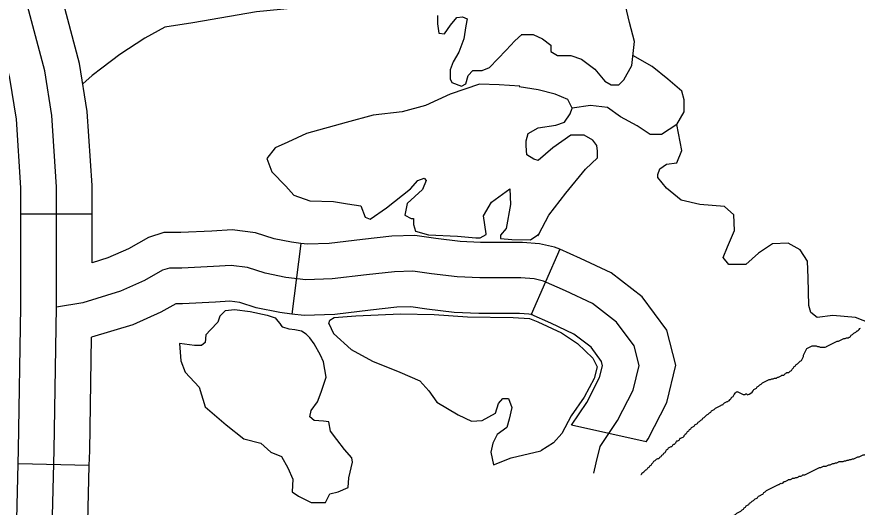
# Model space of a CAD drawing. Extents: x 813775 to 1157140, y 1757555 to 1979907.
# Drawn here: x 1009275 to 1012821, y 1825532 to 1827600 of the extents above; entities that cross this region are included whole.
import ezdxf

# ---------------------------------------------------------------- set-up
doc = ezdxf.new("R2010")
doc.units = 0
for name, color, linetype in [('Level 32', 7, 'Continuous'), ('Level 35', 7, 'Continuous'), ('Level 46', 7, 'Continuous'), ('Level 9', 7, 'Continuous')]:
    doc.layers.add(name, color=color, linetype=linetype)

msp = doc.modelspace()

# ---------------------------------------------------------------- linework, layer by layer
at = {"layer": 'Level 32'}
for p, q in [((1009592.5, 1826767.7), (1009292.5, 1826767.7)), ((1010474.1, 1826644.2), (1010435.9, 1826346.7)), ((1011566, 1826619.7), (1011444.7, 1826345.3)), ((1009581, 1825708), (1009281.1, 1825715.6))]:
    msp.add_line(p, q, dxfattribs=at)
for points in [[(1009592.5, 1826767.7), (1009592.5, 1826888.2), (1009572, 1827201.3), (1009540.1, 1827403.5), (1009422.7, 1827844.3)], [(1009292.5, 1826767.7), (1009292.5, 1826878.4), (1009273.5, 1827168), (1009246.2, 1827341.3), (1009132.8, 1827767)], [(1010547, 1827646.7), (1010285.7, 1827621.8), (1010018.2, 1827574.7), (1009899, 1827556.7), (1009814.7, 1827510.8), (1009709.1, 1827441.5), (1009633.2, 1827383.9)], [(1009633.2, 1827383.9), (1009593.1, 1827353.4), (1009553.8, 1827316.9)], [(1009281.1, 1825715.6), (1009282.7, 1825776.2), (1009292.5, 1826377.1), (1009292.5, 1826767.7)], [(1009592.5, 1826563.1), (1009592.5, 1826767.7)], [(1010474.1, 1826644.2), (1010433.8, 1826649.4), (1010360.6, 1826664.1), (1010281.5, 1826689.7), (1010184.2, 1826701.8), (1010097.4, 1826696.7), (1009967.1, 1826690.4), (1009896, 1826690.4), (1009830.3, 1826670.2), (1009746.2, 1826622.1), (1009659.7, 1826583.4), (1009592.5, 1826563.1)], [(1011566, 1826619.7), (1011544.4, 1826629.2), (1011480.5, 1826643.5), (1011408.2, 1826649.1), (1011232, 1826649.1), (1011145.4, 1826653), (1011043.7, 1826665.3), (1010954.5, 1826677.7), (1010857.6, 1826675), (1010733.5, 1826661.2), (1010593.2, 1826644.4), (1010500.9, 1826640.8), (1010474.1, 1826644.2)], [(1011930.2, 1825807.3), (1011939.5, 1825821), (1012017.3, 1825973.2), (1012056.2, 1826131.6), (1012017.5, 1826278.9), (1011913.9, 1826419.1), (1011782.4, 1826520), (1011653.2, 1826581.1), (1011566, 1826619.7)], [(1010435.9, 1826346.7), (1010385.3, 1826353.2), (1010284.7, 1826373.3), (1010216.1, 1826395.5), (1010174.3, 1826400.7), (1010113.4, 1826397.2), (1009974.3, 1826390.4), (1009945.4, 1826390.4), (1009882.3, 1826354.3), (1009764.7, 1826301.7), (1009590.5, 1826249.2)], [(1011450.3, 1826342.9), (1011436, 1826346), (1011396.6, 1826349.1), (1011225.2, 1826349.1), (1011120.6, 1826353.9), (1011005.1, 1826367.7), (1010937.9, 1826377.1), (1010878.4, 1826375.4), (1010767.8, 1826363.1), (1010616.9, 1826345.1), (1010487.6, 1826340), (1010435.9, 1826346.7)], [(1011930.2, 1825807.3), (1011615.9, 1825878.6), (1011680.9, 1825974.2), (1011734.3, 1826078.7), (1011746.7, 1826129), (1011742, 1826147), (1011697.8, 1826206.8), (1011625.1, 1826262.5), (1011528.3, 1826308.3), (1011444.7, 1826345.3)], [(1009581, 1825708), (1009582.6, 1825769.9), (1009590.5, 1826249.2)], [(1009264.9, 1825074.8), (1009281.1, 1825715.6)], [(1009594.9, 1824722.6), (1009578.6, 1824759.8), (1009567.5, 1824844.8), (1009563, 1824996.2), (1009581, 1825708)]]:
    msp.add_lwpolyline(points, dxfattribs=at)
at = {"layer": 'Level 35'}
for points in [[(1011403, 1827525.3), (1011453.5, 1827525.3), (1011493.3, 1827506.7), (1011527.8, 1827480.1), (1011527.8, 1827453.6), (1011557.1, 1827437.6), (1011612.8, 1827437.6), (1011658, 1827421.7), (1011713.8, 1827379.1), (1011756.2, 1827328.6), (1011782.8, 1827312.7), (1011814.7, 1827312.7), (1011835.9, 1827333.9), (1011870.4, 1827395.1), (1011881.1, 1827496.1), (1011859.8, 1827575.8), (1011843.9, 1827647.6)], [(1011049.8, 1827605.1), (1011049.8, 1827570.5), (1011055.1, 1827530.6), (1011079, 1827528), (1011105.6, 1827565.2), (1011132.1, 1827597.1), (1011156, 1827599.8), (1011174.6, 1827591.8), (1011169.3, 1827562.5), (1011161.3, 1827506.7), (1011140.1, 1827450.9), (1011116.2, 1827411), (1011102.9, 1827376.5), (1011102.9, 1827339.3), (1011110.9, 1827323.3), (1011150.7, 1827307.4), (1011169.3, 1827318), (1011179.9, 1827352.5), (1011198.5, 1827373.8), (1011238.4, 1827373.8), (1011270.2, 1827387.1), (1011339.3, 1827458.9), (1011376.5, 1827498.7), (1011405.7, 1827525.3)], [(1012879, 1826307.4), (1012813.6, 1826332.5), (1012718, 1826340.5), (1012651.6, 1826332.5), (1012625, 1826353.8), (1012617, 1826383), (1012614.4, 1826500), (1012611.7, 1826569.1), (1012579.8, 1826616.9), (1012529.4, 1826646.2), (1012463, 1826643.5), (1012404.6, 1826603.6), (1012351.4, 1826555.8), (1012279.7, 1826555.8), (1012255.8, 1826585), (1012274.4, 1826630.2), (1012303.6, 1826699.3), (1012301, 1826765.8), (1012261.1, 1826800.3), (1012157.6, 1826808.3), (1012077.9, 1826826.9), (1012016.8, 1826877.4), (1011979.6, 1826922.6), (1011979.6, 1826935.9), (1011987.6, 1826959.8), (1012016.8, 1826978.4), (1012059.3, 1826983.8), (1012080.6, 1827036.9), (1012059.3, 1827145.9), (1012091.2, 1827199.1), (1012091.2, 1827249.6), (1012080.6, 1827286.8), (1012022.1, 1827337.3), (1011955.7, 1827390.5), (1011874.8, 1827436.4)], [(1011398, 1827308.1), (1011310.4, 1827313.4), (1011228, 1827316), (1011103.2, 1827273.5), (1010999.6, 1827225.6), (1010901.4, 1827199.1), (1010779.2, 1827185.8), (1010665, 1827153.9), (1010497.7, 1827108.7), (1010418, 1827071.5), (1010364.9, 1827047.5), (1010330.4, 1827002.4), (1010351.6, 1826946.5), (1010410, 1826885.4), (1010444.6, 1826848.2), (1010511, 1826824.3), (1010611.9, 1826821.6), (1010670.3, 1826811), (1010726.1, 1826803), (1010744.7, 1826755.1), (1010765.9, 1826747.2), (1010835, 1826795), (1010935.9, 1826874.8), (1010967.8, 1826909.3), (1010994.3, 1826919.9), (1011002.3, 1826909.3), (1010986.3, 1826872.1), (1010922.6, 1826813.6), (1010912, 1826763.1), (1010938.5, 1826749.8), (1010949.2, 1826749.8), (1010949.2, 1826725)], [(1011473.9, 1826677.1), (1011477.7, 1826683.4), (1011520.2, 1826763.1), (1011591.9, 1826856.2), (1011674.2, 1826957.2), (1011724.7, 1827005), (1011724.7, 1827034.3), (1011722, 1827058.2), (1011706.1, 1827079.4), (1011668.9, 1827100.7), (1011658.3, 1827100.7), (1011613.1, 1827100.7), (1011536.1, 1827047.5), (1011475, 1826994.4), (1011456.4, 1826999.7), (1011427.2, 1827018.3), (1011424.6, 1827055.5), (1011424.6, 1827076.8), (1011432.5, 1827108.7), (1011475, 1827132.6), (1011549.4, 1827143.2), (1011586.6, 1827156.5), (1011610.5, 1827191.1), (1011618.4, 1827215), (1011599.8, 1827252.2), (1011546.7, 1827273.5), (1011475, 1827292.1), (1011395.3, 1827305.4)], [(1012059.3, 1827145.9), (1011995.6, 1827103.4), (1011947.8, 1827103.4), (1011892, 1827140.6), (1011822.9, 1827177.8), (1011767.2, 1827217.7), (1011695.5, 1827225.7), (1011618.4, 1827215)], [(1011254.8, 1826684.7), (1011244, 1826760.5), (1011278.5, 1826818.9), (1011355.5, 1826874.8), (1011358.2, 1826808.3), (1011339.6, 1826707.3), (1011316.2, 1826679.2)], [(1010949.2, 1826725), (1010957.9, 1826695.6), (1011012.6, 1826681.1), (1011134.8, 1826674.7), (1011212, 1826668.2), (1011229.7, 1826668.2), (1011255.4, 1826682.7), (1011254.8, 1826684.7)], [(1011316.2, 1826679.2), (1011316.5, 1826665), (1011363.2, 1826661.8), (1011442, 1826660.2), (1011477.7, 1826683.4)], [(1010131, 1826337.3), (1010155.5, 1826361.3), (1010194.1, 1826366.1), (1010260.1, 1826358), (1010330.8, 1826342), (1010364.6, 1826330.7), (1010388.5, 1826300.7)], [(1010591.8, 1826306.9), (1010596.1, 1826321), (1010613.8, 1826332.3), (1010705.5, 1826338.7), (1010893.6, 1826348.4), (1011036.7, 1826345.2), (1011176.6, 1826335.5), (1011369.6, 1826332.3), (1011438.8, 1826327.5), (1011474.1, 1826314.6), (1011573.8, 1826267.9), (1011641.4, 1826222.8), (1011705.7, 1826160.1), (1011723.4, 1826124.7), (1011710.5, 1826074.8), (1011668.7, 1825995.9), (1011614, 1825917), (1011575.4, 1825843), (1011540.1, 1825804.4), (1011485.6, 1825770)], [(1010131, 1826337.3), (1010123.5, 1826312.3), (1010091.6, 1826280.4), (1010073, 1826259.1), (1010070.3, 1826227.2), (1010054.4, 1826213.9), (1010025.2, 1826213.9), (1009960.9, 1826223.1)], [(1010591.8, 1826306.9), (1010611.9, 1826264.4), (1010686.2, 1826198), (1010776.5, 1826147.5), (1010890.7, 1826102.3), (1010975.7, 1826065.1), (1011012.9, 1826022.5), (1011047.4, 1825974.7), (1011137.7, 1825921.5), (1011193.5, 1825894.9), (1011238.7, 1825897.6), (1011294.4, 1825929.5), (1011307.7, 1825969.4), (1011326.3, 1825990.6), (1011350.2, 1825990.6), (1011363.5, 1825953.4), (1011352.9, 1825902.9), (1011342.2, 1825868.4), (1011302.4, 1825839.1), (1011283.8, 1825801.9), (1011275.8, 1825764.7), (1011286.5, 1825711.5), (1011360.8, 1825740.8), (1011485.6, 1825770)], [(1009960.9, 1826223.1), (1009966.8, 1826150.1), (1009985.4, 1826102.3), (1010043.8, 1826038.5), (1010070.3, 1825956.1), (1010158, 1825879), (1010232.4, 1825820.5), (1010304.1, 1825801.9), (1010346.6, 1825764.7), (1010391.7, 1825746.1), (1010418.3, 1825698.2), (1010439.5, 1825650.4), (1010436.9, 1825597.2), (1010463.4, 1825578.6), (1010516.5, 1825552), (1010577.6, 1825552), (1010596.2, 1825589.2), (1010630.7, 1825597.2), (1010673.2, 1825615.8), (1010675.9, 1825655.7), (1010691.8, 1825722.1), (1010689.2, 1825740.8), (1010657.3, 1825775.3), (1010625.4, 1825817.8), (1010598.9, 1825852.4), (1010590.9, 1825892.3), (1010569.6, 1825894.9), (1010529.8, 1825897.6), (1010511.2, 1825913.5), (1010516.5, 1825940.1), (1010543.1, 1825977.3), (1010559, 1826017.2), (1010580.3, 1826081), (1010569.6, 1826144.8), (1010556.4, 1826174), (1010529.8, 1826221.9), (1010511.2, 1826245.8), (1010495.3, 1826261.8), (1010476.7, 1826275.1), (1010447.5, 1826280.4), (1010423.6, 1826283), (1010397, 1826291), (1010388.5, 1826300.7)]]:
    msp.add_lwpolyline(points, dxfattribs=at)
at = {"layer": 'Level 46'}
for points in [[(1009393.2, 1827372.4), (1009274.7, 1827817.1), (1009156.2, 1828123.4), (1009032.8, 1828365.5), (1008919.3, 1828474.2), (1008662.6, 1828582.9), (1008075.2, 1828896.1), (1007369.4, 1829276.6), (1007081.1, 1829409.8)], [(1009442.5, 1826375.8), (1009442.5, 1826883.3), (1009422.8, 1827184.6), (1009393.2, 1827372.4)], [(1011590.8, 1826444.7), (1011497.4, 1826486.1), (1011458.2, 1826494.8), (1011402.4, 1826499.1), (1011228.6, 1826499.1), (1011133, 1826503.5), (1011024.4, 1826516.5), (1010946.2, 1826527.4), (1010868, 1826525.2), (1010750.6, 1826512.1), (1010605.1, 1826494.8), (1010494.3, 1826490.4), (1010409.6, 1826501.3), (1010322.6, 1826518.7), (1010248.8, 1826542.6), (1010179.3, 1826551.3), (1010105.4, 1826546.9), (1009970.7, 1826540.4), (1009918.6, 1826540.4), (1009890.3, 1826531.7), (1009814.3, 1826488.2), (1009712.2, 1826442.6), (1009553.6, 1826394.7), (1009442.5, 1826375.8)], [(1011710.3, 1825675.8), (1011719, 1825719.3), (1011736.3, 1825788.9), (1011810.2, 1825897.6), (1011875.8, 1826025.9), (1011901.5, 1826130.3), (1011879.7, 1826212.9), (1011805.9, 1826313), (1011703.7, 1826391.2), (1011590.8, 1826444.7)], [(1009412.9, 1824995.9), (1009432.6, 1825773.1), (1009442.5, 1826375.8)]]:
    msp.add_lwpolyline(points, dxfattribs=at)
at = {"layer": 'Level 9'}
for points in [[(1012357.9, 1826006.7), (1012382.5, 1826022.7), (1012385.3, 1826028.3), (1012390.8, 1826031.1), (1012396.4, 1826033.9), (1012399.2, 1826039.5), (1012404.8, 1826042.3), (1012410.4, 1826047.9), (1012415.9, 1826050.6), (1012421.5, 1826056.2), (1012427.1, 1826059), (1012432.7, 1826061.8), (1012438.3, 1826064.6), (1012443.8, 1826067.4), (1012449.4, 1826070.2), (1012455, 1826070.2), (1012460.6, 1826073), (1012466.2, 1826073), (1012471.7, 1826075.8), (1012477.3, 1826075.8), (1012482.9, 1826078.6), (1012488.5, 1826081.3), (1012494, 1826084.1), (1012499.6, 1826086.9), (1012505.2, 1826089.7), (1012510.8, 1826089.7), (1012516.4, 1826095.3), (1012521.9, 1826098.1), (1012527.5, 1826100.9), (1012533.1, 1826100.9), (1012538.7, 1826106.5), (1012544.3, 1826109.3), (1012547, 1826114.8), (1012552.6, 1826120.4), (1012555.4, 1826126), (1012561, 1826128.8), (1012563.8, 1826134.4), (1012569.4, 1826137.2), (1012574.9, 1826142.7), (1012580.5, 1826148.3), (1012586.1, 1826151.1), (1012588.9, 1826156.7), (1012591.7, 1826162.3), (1012594.5, 1826167.9), (1012594.5, 1826173.4), (1012597.3, 1826179), (1012600.1, 1826184.6), (1012602.8, 1826190.2), (1012605.6, 1826195.8), (1012608.4, 1826201.4), (1012614, 1826204.1), (1012619.6, 1826206.9), (1012625.2, 1826209.7), (1012630.7, 1826212.5), (1012636.3, 1826212.5), (1012641.9, 1826212.5), (1012647.5, 1826212.5), (1012653.1, 1826209.7), (1012658.6, 1826209.7), (1012664.2, 1826206.9), (1012669.8, 1826206.9), (1012675.4, 1826206.9), (1012681, 1826206.9), (1012686.5, 1826206.9), (1012692.1, 1826209.7), (1012697.7, 1826212.5), (1012703.3, 1826215.3), (1012708.8, 1826218.1), (1012714.4, 1826220.9), (1012720, 1826223.7), (1012725.6, 1826226.5), (1012731.2, 1826229.3), (1012736.7, 1826232.1), (1012742.3, 1826232.1), (1012747.9, 1826234.8), (1012753.5, 1826237.6), (1012759.1, 1826240.4), (1012764.6, 1826243.2), (1012770.2, 1826243.2), (1012775.8, 1826246), (1012781.4, 1826246), (1012787, 1826248.8), (1012792.5, 1826251.6), (1012795.3, 1826257.2), (1012800.9, 1826260), (1012806.5, 1826265.5), (1012812.1, 1826268.3), (1012817.6, 1826273.9), (1012823.2, 1826276.7), (1012828.8, 1826282.3), (1012834.4, 1826287.9)], [(1012357.9, 1826006.7), (1012352.3, 1826009.5), (1012346.7, 1826006.7), (1012341.1, 1826006.7), (1012335.6, 1826009.5), (1012330, 1826012.3), (1012324.4, 1826015.1), (1012318.8, 1826017.8), (1012313.3, 1826017.8), (1012307.7, 1826015.1), (1012302.1, 1826009.5), (1012299.3, 1826003.9), (1012296.5, 1825998.3), (1012290.9, 1825995.5), (1012288.1, 1825989.9), (1012282.6, 1825984.4), (1012277, 1825978.8), (1012271.4, 1825976), (1012265.8, 1825973.2), (1012260.2, 1825970.4), (1012254.7, 1825964.8), (1012249.1, 1825962), (1012243.5, 1825959.2), (1012237.9, 1825956.4), (1012232.4, 1825953.7), (1012226.8, 1825950.9), (1012221.2, 1825948.1), (1012215.6, 1825942.5), (1012210, 1825939.7), (1012204.5, 1825936.9), (1012201.7, 1825931.3), (1012196.1, 1825928.5), (1012190.5, 1825923), (1012184.9, 1825920.2), (1012179.3, 1825914.6), (1012173.8, 1825909), (1012168.2, 1825906.2), (1012165.4, 1825900.6), (1012159.8, 1825897.8), (1012154.2, 1825892.3), (1012148.7, 1825889.5), (1012145.9, 1825883.9), (1012140.3, 1825881.1), (1012134.7, 1825878.3), (1012131.9, 1825872.7), (1012126.3, 1825869.9), (1012120.8, 1825867.1), (1012118, 1825861.6), (1012112.4, 1825858.8), (1012109.6, 1825853.2), (1012104, 1825850.4), (1012101.2, 1825844.8), (1012095.7, 1825839.2), (1012090.1, 1825833.6), (1012087.3, 1825828.1), (1012081.7, 1825825.3), (1012076.1, 1825822.5), (1012070.6, 1825819.7), (1012067.8, 1825814.1), (1012062.2, 1825811.3), (1012056.6, 1825808.5), (1012053.8, 1825802.9), (1012048.2, 1825797.4), (1012042.7, 1825794.6), (1012039.9, 1825789), (1012034.3, 1825786.2), (1012028.7, 1825783.4), (1012023.1, 1825780.6), (1012020.3, 1825775), (1012014.8, 1825772.2), (1012012, 1825766.7), (1012009.2, 1825761.1), (1012003.6, 1825758.3), (1012000.8, 1825752.7), (1011995.2, 1825749.9), (1011992.4, 1825744.3), (1011986.9, 1825741.5), (1011984.1, 1825736), (1011978.5, 1825736), (1011972.9, 1825733.2), (1011967.3, 1825727.6), (1011961.8, 1825724.8), (1011959, 1825719.2), (1011953.4, 1825713.6), (1011950.6, 1825708.1), (1011945, 1825705.3), (1011942.2, 1825699.7), (1011936.7, 1825696.9), (1011933.9, 1825691.3), (1011928.3, 1825688.5), (1011922.7, 1825682.9)], [(1012645.2, 1825691.6), (1012650.8, 1825694.4), (1012656.4, 1825697.2), (1012662, 1825700), (1012667.5, 1825700), (1012673.1, 1825702.8), (1012678.7, 1825705.5), (1012684.3, 1825705.5), (1012689.8, 1825705.5), (1012695.4, 1825708.3), (1012701, 1825711.1), (1012706.6, 1825711.1), (1012712.2, 1825713.9), (1012717.7, 1825716.7), (1012723.3, 1825716.7), (1012728.9, 1825719.5), (1012734.5, 1825719.5), (1012740.1, 1825722.3), (1012745.6, 1825725.1), (1012751.2, 1825725.1), (1012756.8, 1825725.1), (1012762.4, 1825725.1), (1012768, 1825727.9), (1012773.5, 1825727.9), (1012779.1, 1825730.7), (1012784.7, 1825730.7), (1012790.3, 1825733.5), (1012795.9, 1825733.5), (1012801.4, 1825736.2), (1012807, 1825736.2), (1012812.6, 1825739), (1012818.2, 1825741.8), (1012823.8, 1825744.6), (1012829.3, 1825744.6), (1012834.9, 1825747.4), (1012840.5, 1825750.2), (1012846.1, 1825753), (1012851.6, 1825753), (1012857.2, 1825755.8), (1012862.8, 1825755.8), (1012868.4, 1825758.6), (1012874, 1825761.4), (1012879.5, 1825764.2), (1012885.1, 1825764.2), (1012890.7, 1825766.9), (1012896.3, 1825769.7), (1012901.9, 1825772.5), (1012907.4, 1825775.3), (1012913, 1825778.1), (1012918.6, 1825780.9), (1012924.2, 1825783.7), (1012929.8, 1825786.5), (1012935.3, 1825792.1), (1012940.9, 1825792.1), (1012946.5, 1825794.9), (1012952.1, 1825794.9), (1012957.7, 1825797.6), (1012963.2, 1825800.4), (1012968.8, 1825800.4), (1012974.4, 1825803.2), (1012980, 1825806), (1012985.5, 1825806), (1012991.1, 1825806), (1012996.7, 1825806), (1013002.3, 1825806), (1013007.9, 1825808.8), (1013013.4, 1825808.8), (1013019, 1825808.8), (1013024.6, 1825808.8), (1013030.2, 1825808.8), (1013035.8, 1825811.6), (1013041.3, 1825811.6), (1013046.9, 1825811.6), (1013052.5, 1825811.6), (1013058.1, 1825811.6), (1013063.7, 1825811.6), (1013069.2, 1825811.6), (1013074.8, 1825808.8), (1013080.4, 1825808.8), (1013086, 1825808.8), (1013091.6, 1825811.6), (1013097.1, 1825811.6), (1013102.7, 1825814.4), (1013108.3, 1825814.4), (1013113.9, 1825814.4), (1013119.4, 1825814.4), (1013125, 1825814.4), (1013130.6, 1825814.4), (1013136.2, 1825814.4), (1013141.8, 1825814.4), (1013147.3, 1825817.2)], [(1011922.7, 1825682.9), (1011917.1, 1825677.4), (1011911.5, 1825674.6), (1011908.8, 1825669), (1011908.3, 1825668.6)], [(1012179.3, 1825379), (1012182.1, 1825384.6), (1012187.7, 1825387.4), (1012190.5, 1825393), (1012196.1, 1825398.5), (1012198.9, 1825404.1), (1012204.5, 1825406.9), (1012207.2, 1825412.5), (1012212.8, 1825418.1), (1012215.6, 1825423.7), (1012221.2, 1825426.4), (1012226.8, 1825432), (1012232.4, 1825437.6), (1012237.9, 1825443.2), (1012243.5, 1825448.8), (1012249.1, 1825454.4), (1012254.7, 1825457.1), (1012257.5, 1825462.7), (1012263, 1825465.5), (1012265.8, 1825471.1), (1012271.4, 1825473.9), (1012277, 1825479.5), (1012282.6, 1825482.3), (1012285.4, 1825487.8), (1012290.9, 1825490.6), (1012296.5, 1825496.2), (1012302.1, 1825499), (1012307.7, 1825501.8), (1012313.3, 1825507.4), (1012318.8, 1825510.2), (1012324.4, 1825513), (1012330, 1825515.8), (1012335.6, 1825521.3), (1012341.1, 1825524.1), (1012343.9, 1825529.7), (1012349.5, 1825532.5), (1012352.3, 1825538.1), (1012357.9, 1825540.9), (1012363.5, 1825543.7), (1012366.3, 1825549.2), (1012371.8, 1825552), (1012377.4, 1825557.6), (1012383, 1825560.4), (1012388.6, 1825566), (1012394.1, 1825568.8), (1012399.7, 1825571.6), (1012402.5, 1825577.2), (1012408.1, 1825579.9), (1012413.7, 1825582.7), (1012419.3, 1825585.5), (1012424.8, 1825588.3), (1012427.6, 1825593.9), (1012433.2, 1825596.7), (1012438.8, 1825602.3), (1012444.4, 1825605.1), (1012449.9, 1825607.9), (1012455.5, 1825610.6), (1012461.1, 1825613.4), (1012466.7, 1825616.2), (1012472.3, 1825619), (1012477.8, 1825621.8), (1012483.4, 1825624.6), (1012489, 1825627.4), (1012494.6, 1825630.2), (1012500.2, 1825633), (1012505.7, 1825633), (1012511.3, 1825638.6), (1012516.9, 1825641.3), (1012522.5, 1825644.1), (1012528.1, 1825646.9), (1012533.6, 1825649.7), (1012539.2, 1825649.7), (1012544.8, 1825652.5), (1012550.4, 1825655.3), (1012555.9, 1825655.3), (1012561.5, 1825658.1), (1012567.1, 1825658.1), (1012572.7, 1825660.9), (1012578.3, 1825663.7), (1012583.8, 1825663.7), (1012589.4, 1825666.5), (1012595, 1825669.3), (1012600.6, 1825669.3), (1012606.2, 1825672), (1012611.7, 1825674.8), (1012617.3, 1825677.6), (1012622.9, 1825680.4), (1012628.5, 1825683.2), (1012634.1, 1825686), (1012639.6, 1825688.8), (1012645.2, 1825691.6)]]:
    msp.add_spline(points, degree=3, dxfattribs=at)

doc.saveas('drawing.dxf')
